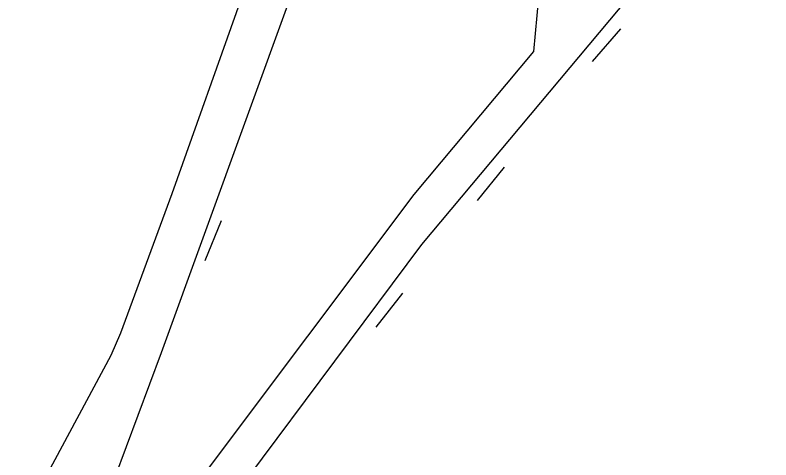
# Model space of a CAD drawing. Extents: x -737812 to -729375, y -1123000 to -1115500.
# Drawn here: x -736185.34 to -736151.61, y -1119409.81 to -1119389.98 of the extents above; entities that cross this region are included whole.
import ezdxf

# ---------------------------------------------------------------- set-up
doc = ezdxf.new("R2010")
doc.units = 0
doc.layers.add('Doplněk polohopisu', color=7, linetype='Continuous')

msp = doc.modelspace()

# ---------------------------------------------------------------- linework, layer by layer
at = {"layer": 'Doplněk polohopisu'}
for p, q in [((-736167.19, -1119400.21), (-736149.05, -1119378.57)), ((-736174.17, -1119386.16), (-736178.35, -1119397.94)), ((-736178.81, -1119405.03), (-736172.31, -1119387.17)), ((-736161.94, -1119388.85), (-736162.2, -1119391.59)), ((-736159.57, -1119392.04), (-736158.3, -1119390.59)), ((-736162.2, -1119391.59), (-736167.54, -1119397.98)), ((-736164.7, -1119398.24), (-736163.49, -1119396.76)), ((-736178.35, -1119397.94), (-736180.64, -1119404.16)), ((-736167.54, -1119397.98), (-736180.15, -1119414.76)), ((-736176.86, -1119400.92), (-736176.13, -1119399.14)), ((-736178.76, -1119415.71), (-736167.19, -1119400.21)), ((-736169.23, -1119403.9), (-736168.04, -1119402.38)), ((-736180.64, -1119404.16), (-736181.07, -1119405.15)), ((-736181.07, -1119405.15), (-736185.34, -1119413.09)), ((-736181.01, -1119410.94), (-736178.81, -1119405.03))]:
    msp.add_line(p, q, dxfattribs=at)

doc.saveas('drawing.dxf')
